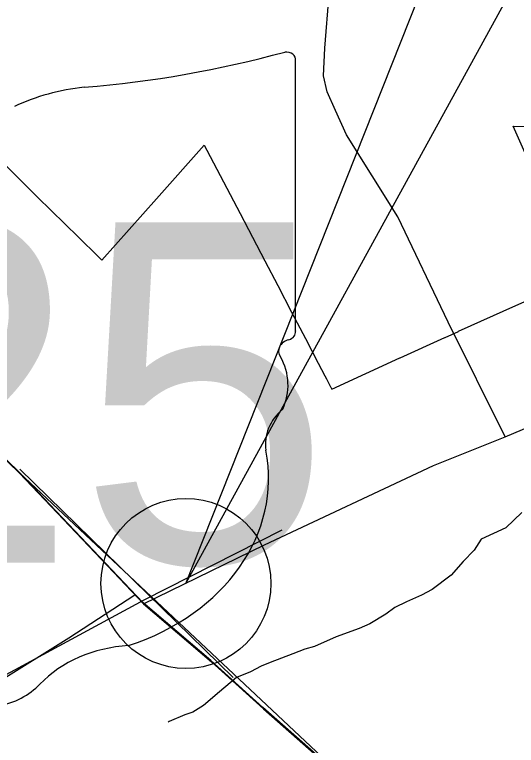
# Model space of a CAD drawing. Extents: x 0 to 39.3, y -3.9 to 22.
# Drawn here: x 4.2313 to 4.4257, y 18.4787 to 18.7617 of the extents above; entities that cross this region are included whole.
import ezdxf

# ---------------------------------------------------------------- set-up
doc = ezdxf.new("R2010")
doc.units = 0
for name, color, linetype in [('GM_X_Corporation', 7, 'Continuous'), ('GM_X_County_Road', 7, 'Continuous'), ('GM_X_Minor_River', 7, 'Continuous'), ('GM_X_Rail_Line', 7, 'Continuous'), ('GM_X_State_Route', 7, 'Continuous'), ('GM_X_State_Shield', 7, 'Continuous'), ('GM_X_Township_Road', 7, 'Continuous'), ('SH_Text', 7, 'Continuous')]:
    doc.layers.add(name, color=color, linetype=linetype)

msp = doc.modelspace()

# ---------------------------------------------------------------- linework, layer by layer
at = {"layer": 'GM_X_Corporation'}
for points in [[(3.80948, 18.99739), (3.82067, 18.98804), (3.83299, 18.97589), (3.84138, 18.96764), (3.84583, 18.96288), (3.85511, 18.95466), (3.88252, 18.9274), (3.92534, 18.88569), (3.96262, 18.84841), (4.00987, 18.80258), (4.03017, 18.78234), (4.06191, 18.7517), (4.09697, 18.71664), (4.13462, 18.67973), (4.165, 18.64952), (4.18951, 18.6266), (4.23299, 18.5847), (4.28093, 18.53405), (4.3073, 18.51158), (4.32746, 18.49339), (4.35788, 18.46652), (4.3844, 18.43966), (4.43715, 18.39064)], [(4.43715, 18.39064), (4.3844, 18.43966), (4.35788, 18.46652), (4.32746, 18.49339), (4.3073, 18.51158), (4.28093, 18.53405), (4.23299, 18.5847), (4.18951, 18.6266), (4.165, 18.64952), (4.13462, 18.67973), (4.09697, 18.71664), (4.06191, 18.7517), (4.03017, 18.78234), (4.00987, 18.80258), (3.96262, 18.84841), (3.92534, 18.88569), (3.88252, 18.9274), (3.85511, 18.95466), (3.84583, 18.96288), (3.84138, 18.96764), (3.83299, 18.97589), (3.82067, 18.98804), (3.80948, 18.99739)], [(4.42909, 18.7081), (4.42448, 18.71851), (4.43921, 18.71845)], [(4.22308, 18.70798), (4.24022, 18.69109), (4.25599, 18.67555), (4.26362, 18.66803), (4.2651, 18.66657), (4.28628, 18.69044), (4.30473, 18.71123), (4.30578, 18.70923), (4.31863, 18.68465), (4.32819, 18.66638), (4.3332, 18.65679), (4.3386, 18.64645), (4.34393, 18.63627), (4.34889, 18.62678), (4.35146, 18.62186), (4.35209, 18.62068), (4.35367, 18.61764), (4.35378, 18.61744), (4.35417, 18.6167), (4.38055, 18.62875), (4.38059, 18.62876), (4.39801, 18.63672), (4.39802, 18.63672), (4.39802, 18.63672), (4.39806, 18.63674), (4.40061, 18.6379), (4.40321, 18.63907), (4.40324, 18.63909), (4.42551, 18.64903), (4.43403, 18.65284)]]:
    msp.add_lwpolyline(points, dxfattribs=at)
at = {"layer": 'GM_X_County_Road'}
msp.add_lwpolyline([(4.28117, 18.53353), (4.32813, 18.55637), (4.39352, 18.58713), (4.42133, 18.59817), (4.43472, 18.60384), (4.49739, 18.62984), (4.51432, 18.63704), (4.53125, 18.64487), (4.54064, 18.64855)], dxfattribs=at)
at = {"layer": 'GM_X_Minor_River'}
for points in [[(4.42782, 18.56889), (4.42164, 18.56292), (4.41206, 18.55852), (4.40933, 18.55438), (4.40507, 18.54989), (4.40042, 18.54465), (4.3931, 18.53907), (4.38888, 18.53686), (4.38314, 18.5343), (4.37854, 18.5321), (4.37507, 18.5295), (4.36893, 18.5258), (4.36472, 18.52397), (4.35592, 18.5207), (4.34749, 18.51705), (4.34367, 18.51597), (4.33908, 18.51415), (4.33028, 18.51088), (4.32683, 18.50942), (4.32262, 18.50722), (4.31726, 18.50502), (4.3107, 18.49943), (4.30453, 18.49422), (4.3003, 18.49163)], [(4.3003, 18.49163), (4.29724, 18.49054), (4.29112, 18.48799), (4.29073, 18.48777)]]:
    msp.add_lwpolyline(points, dxfattribs=at)
at = {"layer": 'GM_X_Rail_Line'}
msp.add_lwpolyline([(4.18622, 18.62831), (4.5461, 18.29048), (5.02431, 17.8281), (5.05481, 17.80455), (5.09109, 17.79139), (5.82191, 17.59599), (5.89111, 17.57346), (5.98316, 17.53226), (6.18094, 17.42458)], dxfattribs=at)
at = {"layer": 'GM_X_State_Route'}
msp.add_line((4.26727, 18.54821), (4.28117, 18.53353), dxfattribs=at)
for points in [[(3.87573, 18.93386), (3.88276, 18.92687), (3.88451, 18.92517), (3.92557, 18.88517), (3.96285, 18.84788), (4.01011, 18.80205), (4.0304, 18.78181), (4.06214, 18.75118), (4.0972, 18.71612), (4.13485, 18.67921), (4.16524, 18.649), (4.18974, 18.62607), (4.23322, 18.58418), (4.26727, 18.54821)], [(4.28117, 18.53353), (4.30753, 18.51105), (4.32769, 18.49287), (4.35812, 18.466), (4.38464, 18.43914), (4.43738, 18.39012), (4.45767, 18.37075), (4.45969, 18.36881), (4.48099, 18.34887), (4.50938, 18.32318), (4.53913, 18.29546), (4.56584, 18.27077), (4.59613, 18.24257), (4.61383, 18.22761), (4.62669, 18.21506), (4.64334, 18.19878), (4.68632, 18.15759), (4.70813, 18.13562), (4.72978, 18.11608), (4.76332, 18.08353), (4.79832, 18.04918), (4.81667, 18.03132), (4.83918, 18.00978)]]:
    msp.add_lwpolyline(points, dxfattribs=at)
at = {"layer": 'GM_X_State_Shield'}
for p, q in [((4.34009, 18.6392), (4.34009, 18.74388)), ((4.34005, 18.63922), (4.34009, 18.6392))]:
    msp.add_line(p, q, dxfattribs=at)
for centre, major_axis, start_param, end_param in [((4.22268, 19.01176), (0.34952, 0), 4.814394, 5.042369), ((4.33643, 18.74432), (0.00367, 0), 6.141152, 7.989035), ((4.26727, 18.6778), (0.07032, 0), 1.699011, 2.107814), ((4.33617, 18.63879), (0.00393, 0), 5.05454, 6.418171), ((4.33924, 18.63151), (0.00568, 0), 1.883978, 3.671073), ((4.30312, 18.61828), (0.03409, 0), 5.934695, 6.695948), ((4.35323, 18.59539), (0.0248, 0), 2.387724, 3.262537), ((4.24226, 18.58207), (0.08742, 0), 5.101752, 6.440018), ((4.27913, 18.47918), (0.04788, 0), 1.647645, 2.488434), ((4.21846, 18.51597), (0.02824, 0), 4.937069, 5.64225)]:
    msp.add_ellipse(centre, major_axis=major_axis, ratio=0.8, start_param=start_param, end_param=end_param, dxfattribs=at)
at = {"layer": 'GM_X_Township_Road'}
msp.add_line((4.42133, 18.59817), (4.39923, 18.64267), dxfattribs=at)
for points in [[(4.39923, 18.64267), (4.37977, 18.68335), (4.35981, 18.71522), (4.35561, 18.72458), (4.35239, 18.73184), (4.35093, 18.73798), (4.35142, 18.74879), (4.3548, 18.79074), (4.35593, 18.79962), (4.35658, 18.80769), (4.35513, 18.82076)], [(4.08976, 18.41195), (4.09366, 18.41475), (4.09977, 18.41923), (4.11304, 18.43037), (4.11968, 18.4358), (4.12669, 18.44115), (4.13089, 18.44416), (4.13583, 18.44785), (4.14904, 18.45655), (4.17042, 18.4694), (4.17174, 18.4702), (4.25224, 18.52037), (4.27785, 18.53703)]]:
    msp.add_lwpolyline(points, dxfattribs=at)
at = {"layer": 'SH_Text'}
for p, q in [((4.29766, 18.54142), (4.86188, 19.96301)), ((4.29766, 18.54142), (4.86188, 19.56973)), ((4.2333, 18.58569), (4.31592, 18.50506))]:
    msp.add_line(p, q, dxfattribs=at)
msp.add_lwpolyline([(4.33476, 18.56209), (4.28133, 18.53496), (4.22322, 18.50362)], dxfattribs=at)
msp.add_circle((4.29766, 18.54142), 0.03291, dxfattribs=at)

# ---------------------------------------------------------------- texts
at = {"layer": 'GM_X_State_Shield'}
msp.add_text('125', height=0.131836, dxfattribs=at).set_placement((4.05964, 18.54947))

doc.saveas('drawing.dxf')
